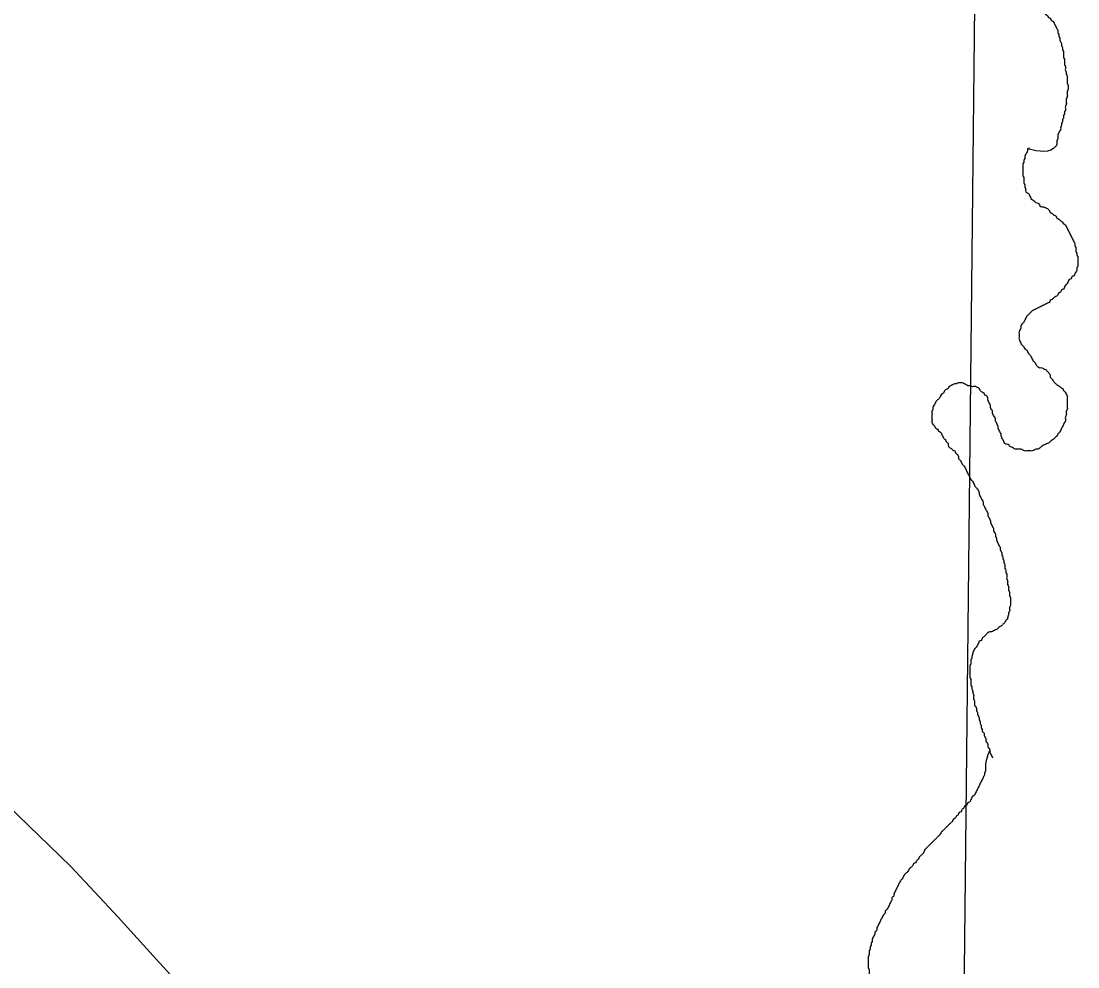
# Model space of a CAD drawing. Extents: x 813775 to 1157140, y 1757555 to 1979907.
# Drawn here: x 1039048 to 1042164, y 1816043 to 1818830 of the extents above; entities that cross this region are included whole.
import ezdxf

# ---------------------------------------------------------------- set-up
doc = ezdxf.new("R2010")
doc.units = 0
for name, color, linetype in [('Level 10', 7, 'Continuous'), ('Level 35', 7, 'Continuous'), ('Level 5', 7, 'Continuous')]:
    doc.layers.add(name, color=color, linetype=linetype)

msp = doc.modelspace()

# ---------------------------------------------------------------- linework, layer by layer
at = {"layer": 'Level 10'}
msp.add_lwpolyline([(1039812.3, 1815622.4), (1039672.9, 1815794.6), (1039522.7, 1815981.8), (1039455.8, 1816054.2), (1039334.4, 1816189.5), (1039194.3, 1816338.3), (1039006.8, 1816520), (1038780.3, 1816703), (1038503.5, 1816908), (1038241.8, 1817107)], dxfattribs=at)
at = {"layer": 'Level 35'}
for points in [[(1042035.1, 1819296), (1042037.8, 1819290.4), (1042037.8, 1819284.8), (1042037.8, 1819279.2), (1042037.8, 1819273.7), (1042037.8, 1819268.1), (1042037.8, 1819262.5), (1042037.8, 1819256.9), (1042037.8, 1819251.3), (1042037.8, 1819245.8), (1042035.1, 1819240.2), (1042035.1, 1819234.6), (1042035.1, 1819229), (1042035.1, 1819223.4), (1042035.1, 1819217.8), (1042035.1, 1819212.3), (1042035.1, 1819206.7), (1042032.3, 1819201.1), (1042032.3, 1819195.5), (1042029.5, 1819189.9), (1042026.7, 1819184.4), (1042023.9, 1819178.8), (1042018.3, 1819176), (1042018.3, 1819170.4), (1042015.5, 1819164.8), (1042012.7, 1819159.2), (1042007.2, 1819156.5), (1042004.4, 1819150.9), (1042001.6, 1819145.3), (1041996, 1819139.7), (1041993.2, 1819134.1), (1041990.4, 1819128.5), (1041987.6, 1819123), (1041984.8, 1819117.4), (1041982.1, 1819111.8), (1041979.3, 1819106.2), (1041979.3, 1819100.6), (1041976.5, 1819095.1), (1041976.5, 1819089.5), (1041973.7, 1819083.9), (1041973.7, 1819078.3), (1041973.7, 1819072.7), (1041973.7, 1819067.2), (1041970.9, 1819061.6), (1041970.9, 1819056), (1041970.9, 1819050.4), (1041970.9, 1819044.8), (1041970.9, 1819039.2), (1041970.9, 1819033.7), (1041970.9, 1819028.1), (1041970.9, 1819022.5), (1041970.9, 1819016.9), (1041970.9, 1819011.3), (1041973.7, 1819005.8), (1041973.7, 1819000.2), (1041973.7, 1818994.6), (1041973.7, 1818989), (1041973.7, 1818983.4), (1041973.7, 1818977.8), (1041973.7, 1818972.3), (1041973.7, 1818966.7), (1041976.5, 1818961.1), (1041976.5, 1818955.5), (1041979.3, 1818949.9), (1041982.1, 1818944.4), (1041984.8, 1818938.8), (1041984.8, 1818933.2), (1041987.6, 1818927.6), (1041990.4, 1818922), (1041993.2, 1818916.5), (1041998.8, 1818913.7), (1042001.6, 1818908.1), (1042007.2, 1818905.3), (1042009.9, 1818899.7), (1042015.5, 1818896.9), (1042021.1, 1818891.3), (1042026.7, 1818885.8), (1042032.3, 1818883), (1042037.8, 1818880.2), (1042043.4, 1818874.6), (1042049, 1818871.8), (1042051.8, 1818866.2), (1042057.4, 1818863.4), (1042060.2, 1818857.9), (1042065.7, 1818855.1), (1042068.5, 1818849.5), (1042074.1, 1818846.7), (1042076.9, 1818841.1), (1042082.5, 1818838.3), (1042085.3, 1818832.7), (1042090.8, 1818829.9)], [(1042090.8, 1818829.9), (1042093.6, 1818824.4), (1042096.4, 1818818.8), (1042099.2, 1818813.2), (1042102, 1818807.6), (1042104.8, 1818802), (1042104.8, 1818796.5), (1042107.6, 1818790.9), (1042107.6, 1818785.3), (1042110.4, 1818779.7), (1042110.4, 1818774.1), (1042113.2, 1818768.5), (1042115.9, 1818763), (1042115.9, 1818757.4), (1042118.7, 1818751.8), (1042118.7, 1818746.2), (1042121.5, 1818740.6), (1042121.5, 1818735.1), (1042121.5, 1818729.5), (1042121.5, 1818723.9), (1042124.3, 1818718.3), (1042124.3, 1818712.7), (1042124.3, 1818707.2), (1042124.3, 1818701.6), (1042127.1, 1818696), (1042127.1, 1818690.4), (1042127.1, 1818684.8), (1042129.9, 1818679.2), (1042129.9, 1818673.7), (1042132.7, 1818668.1), (1042132.7, 1818662.5), (1042132.7, 1818656.9), (1042132.7, 1818651.3), (1042132.7, 1818645.8), (1042135.5, 1818640.2), (1042135.5, 1818634.6), (1042135.5, 1818629), (1042132.7, 1818623.4), (1042132.7, 1818617.9), (1042132.7, 1818612.3), (1042132.7, 1818606.7), (1042129.9, 1818601.1), (1042129.9, 1818595.5), (1042129.9, 1818589.9), (1042129.9, 1818584.4), (1042127.1, 1818578.8), (1042127.1, 1818573.2), (1042127.1, 1818567.6), (1042124.3, 1818562), (1042124.3, 1818556.5), (1042121.5, 1818550.9), (1042121.5, 1818545.3), (1042118.7, 1818539.7), (1042118.7, 1818534.1), (1042115.9, 1818528.6), (1042115.9, 1818523), (1042113.2, 1818517.4), (1042113.2, 1818511.8), (1042110.4, 1818506.2), (1042107.6, 1818500.6), (1042104.8, 1818495.1), (1042104.8, 1818489.5), (1042104.8, 1818483.9), (1042102, 1818478.3), (1042102, 1818472.7), (1042102, 1818467.2), (1042099.2, 1818461.6), (1042015.5, 1818453.2)], [(1042021.1, 1818456), (1042015.5, 1818453.2), (1042015.5, 1818447.6), (1042012.7, 1818442), (1042009.9, 1818436.5), (1042007.2, 1818430.9), (1042007.2, 1818425.3), (1042004.4, 1818419.7), (1042004.4, 1818414.1), (1042001.6, 1818408.6), (1042001.6, 1818403), (1042001.6, 1818397.4), (1042001.6, 1818391.8), (1042001.6, 1818386.2), (1042001.6, 1818380.6), (1042001.6, 1818375.1), (1042004.4, 1818369.5), (1042004.4, 1818363.9), (1042004.4, 1818358.3), (1042004.4, 1818352.7), (1042007.2, 1818347.2), (1042007.2, 1818341.6), (1042009.9, 1818336), (1042009.9, 1818330.4), (1042012.7, 1818324.8), (1042018.3, 1818322), (1042021.1, 1818316.5), (1042023.9, 1818310.9), (1042026.7, 1818305.3), (1042032.3, 1818302.5), (1042037.8, 1818296.9), (1042043.4, 1818294.1), (1042049, 1818291.3), (1042051.8, 1818285.8), (1042057.4, 1818283), (1042062.9, 1818283), (1042068.5, 1818280.2), (1042074.1, 1818277.4), (1042079.7, 1818271.8), (1042082.5, 1818266.2), (1042088.1, 1818263.4), (1042093.6, 1818257.9), (1042099.2, 1818255.1), (1042102, 1818249.5), (1042107.6, 1818246.7), (1042113.2, 1818241.1), (1042118.7, 1818238.3), (1042121.5, 1818232.7), (1042127.1, 1818230), (1042129.9, 1818224.4), (1042132.7, 1818218.8), (1042135.5, 1818213.2), (1042138.3, 1818207.6), (1042141.1, 1818202), (1042143.8, 1818196.5), (1042146.6, 1818190.9), (1042149.4, 1818185.3), (1042152.2, 1818179.7), (1042155, 1818174.1), (1042155, 1818168.6), (1042157.8, 1818163), (1042157.8, 1818157.4), (1042157.8, 1818151.8), (1042160.6, 1818146.2), (1042160.6, 1818140.7), (1042163.4, 1818135.1), (1042163.4, 1818129.5), (1042163.4, 1818123.9), (1042163.4, 1818118.3), (1042163.4, 1818112.7), (1042163.4, 1818107.2), (1042160.6, 1818101.6), (1042160.6, 1818096), (1042157.8, 1818090.4), (1042155, 1818084.8), (1042152.2, 1818079.3), (1042146.6, 1818076.5), (1042143.8, 1818070.9), (1042138.3, 1818068.1), (1042135.5, 1818062.5), (1042132.7, 1818056.9), (1042127.1, 1818051.3), (1042124.3, 1818045.8), (1042121.5, 1818040.2), (1042115.9, 1818037.4), (1042113.2, 1818031.8), (1042107.6, 1818029), (1042104.8, 1818023.4), (1042099.2, 1818017.9), (1042093.6, 1818015.1), (1042088.1, 1818009.5)], [(1042088.1, 1818009.5), (1042082.5, 1818006.7), (1042079.7, 1818001.1), (1042074.1, 1817998.3), (1042068.5, 1817995.5), (1042062.9, 1817992.7), (1042057.4, 1817990), (1042051.8, 1817987.2), (1042046.2, 1817984.4), (1042040.6, 1817981.6), (1042035.1, 1817978.8), (1042029.5, 1817976), (1042023.9, 1817970.4), (1042018.3, 1817964.8), (1042012.7, 1817959.3), (1042009.9, 1817953.7), (1042007.2, 1817948.1), (1042004.4, 1817942.5), (1041998.8, 1817936.9), (1041996, 1817931.4), (1041996, 1817925.8), (1041993.2, 1817920.2), (1041990.4, 1817914.6), (1041990.4, 1817909), (1041990.4, 1817903.4), (1041990.4, 1817897.9), (1041990.4, 1817892.3), (1041993.2, 1817886.7), (1041996, 1817881.1), (1041998.8, 1817875.5), (1042004.4, 1817870), (1042007.2, 1817864.4), (1042012.7, 1817861.6), (1042015.5, 1817856), (1042018.3, 1817850.4), (1042023.9, 1817844.8), (1042026.7, 1817839.3), (1042029.5, 1817833.7), (1042032.3, 1817828.1), (1042037.8, 1817822.5), (1042040.6, 1817816.9), (1042046.2, 1817811.4), (1042051.8, 1817808.6), (1042057.4, 1817808.6), (1042062.9, 1817805.8), (1042068.5, 1817803), (1042074.1, 1817797.4), (1042079.7, 1817791.8), (1042082.5, 1817786.2), (1042082.5, 1817780.7), (1042088.1, 1817775.1), (1042090.8, 1817769.5), (1042096.4, 1817763.9), (1042102, 1817758.3), (1042107.6, 1817755.5), (1042113.2, 1817750), (1042118.7, 1817747.2), (1042121.5, 1817741.6), (1042127.1, 1817736), (1042129.9, 1817730.4), (1042132.7, 1817724.8), (1042132.7, 1817719.3), (1042132.7, 1817713.7), (1042132.7, 1817708.1), (1042132.7, 1817702.5), (1042132.7, 1817696.9), (1042132.7, 1817691.4), (1042132.7, 1817685.8), (1042129.9, 1817680.2), (1042129.9, 1817674.6), (1042129.9, 1817669), (1042127.1, 1817663.4), (1042127.1, 1817657.9), (1042127.1, 1817652.3), (1042124.3, 1817646.7), (1042121.5, 1817641.1), (1042118.7, 1817635.5), (1042115.9, 1817630), (1042113.2, 1817624.4), (1042110.4, 1817618.8), (1042104.8, 1817613.2), (1042102, 1817607.6), (1042096.4, 1817602.1), (1042090.8, 1817596.5), (1042085.3, 1817593.7), (1042079.7, 1817588.1), (1042074.1, 1817585.3), (1042068.5, 1817582.5), (1042062.9, 1817579.7), (1042057.4, 1817576.9), (1042051.8, 1817571.4)], [(1042051.8, 1817571.4), (1042046.2, 1817568.6), (1042040.6, 1817568.6), (1042035.1, 1817565.8), (1042029.5, 1817563), (1042023.9, 1817563), (1042018.3, 1817563), (1042012.7, 1817563), (1042007.2, 1817563), (1042001.6, 1817565.8), (1041996, 1817568.6), (1041990.4, 1817568.6), (1041984.8, 1817568.6), (1041979.3, 1817568.6), (1041973.7, 1817571.4), (1041968.1, 1817574.1), (1041962.5, 1817576.9), (1041959.7, 1817582.5), (1041954.2, 1817582.5), (1041948.6, 1817585.3), (1041945.8, 1817590.9), (1041943, 1817596.5), (1041940.2, 1817602.1), (1041937.4, 1817607.6), (1041937.4, 1817613.2), (1041934.6, 1817618.8), (1041931.8, 1817624.4), (1041929.1, 1817630), (1041929.1, 1817635.5), (1041926.3, 1817641.1), (1041923.5, 1817646.7), (1041920.7, 1817652.3), (1041920.7, 1817657.9), (1041917.9, 1817663.4), (1041915.1, 1817669), (1041912.3, 1817674.6), (1041912.3, 1817680.2), (1041909.5, 1817685.8), (1041906.7, 1817691.4), (1041906.7, 1817696.9), (1041903.9, 1817702.5), (1041901.2, 1817708.1), (1041898.4, 1817713.7), (1041898.4, 1817719.3), (1041895.6, 1817724.8), (1041890, 1817727.6), (1041887.2, 1817733.2), (1041881.6, 1817736), (1041876.1, 1817741.6), (1041873.3, 1817747.2), (1041867.7, 1817750), (1041862.1, 1817752.7), (1041856.5, 1817752.7), (1041851, 1817752.7), (1041845.4, 1817755.5), (1041839.8, 1817755.5), (1041834.2, 1817758.3), (1041828.6, 1817761.1), (1041823.1, 1817763.9), (1041817.5, 1817763.9), (1041811.9, 1817763.9), (1041806.3, 1817761.1), (1041800.7, 1817761.1), (1041795.2, 1817758.3), (1041789.6, 1817755.5), (1041784, 1817752.7), (1041781.2, 1817747.2), (1041775.6, 1817744.4), (1041770.1, 1817738.8), (1041767.3, 1817733.2), (1041761.7, 1817730.4), (1041758.9, 1817724.8), (1041756.1, 1817719.3), (1041750.5, 1817713.7), (1041745, 1817708.1), (1041742.2, 1817702.5), (1041739.4, 1817696.9), (1041736.6, 1817691.4), (1041736.6, 1817685.8), (1041733.8, 1817680.2), (1041733.8, 1817674.6), (1041733.8, 1817669), (1041733.8, 1817663.4), (1041733.8, 1817657.9), (1041733.8, 1817652.3), (1041733.8, 1817646.7), (1041736.6, 1817641.1), (1041742.2, 1817635.5), (1041745, 1817630), (1041750.5, 1817627.2), (1041753.3, 1817621.6)], [(1041753.3, 1817621.6), (1041758.9, 1817618.8), (1041761.7, 1817613.2), (1041764.5, 1817607.6), (1041767.3, 1817602.1), (1041772.8, 1817596.5), (1041775.6, 1817590.9), (1041781.2, 1817585.3), (1041781.2, 1817579.7), (1041784, 1817574.1), (1041789.6, 1817571.4), (1041795.2, 1817565.8), (1041800.7, 1817563), (1041803.5, 1817557.4), (1041809.1, 1817551.8), (1041811.9, 1817546.2), (1041811.9, 1817540.7), (1041817.5, 1817535.1), (1041820.3, 1817529.5), (1041823.1, 1817523.9), (1041828.6, 1817518.3), (1041831.4, 1817512.8), (1041834.2, 1817507.2), (1041837, 1817501.6), (1041839.8, 1817496), (1041842.6, 1817490.4), (1041845.4, 1817484.8), (1041848.2, 1817479.3), (1041853.7, 1817473.7), (1041856.5, 1817468.1), (1041859.3, 1817462.5), (1041862.1, 1817456.9), (1041867.7, 1817451.4), (1041870.5, 1817445.8), (1041873.3, 1817440.2), (1041873.3, 1817434.6), (1041876.1, 1817429), (1041878.8, 1817423.5), (1041881.6, 1817417.9), (1041884.4, 1817412.3), (1041884.4, 1817406.7), (1041887.2, 1817401.1), (1041890, 1817395.5), (1041892.8, 1817390), (1041895.6, 1817384.4), (1041898.4, 1817378.8), (1041898.4, 1817373.2), (1041901.2, 1817367.6), (1041903.9, 1817362.1), (1041906.7, 1817356.5), (1041906.7, 1817350.9), (1041909.5, 1817345.3), (1041912.3, 1817339.7), (1041915.1, 1817334.1), (1041915.1, 1817328.6), (1041917.9, 1817323), (1041920.7, 1817317.4), (1041920.7, 1817311.8), (1041923.5, 1817306.2), (1041923.5, 1817300.7), (1041926.3, 1817295.1), (1041929.1, 1817289.5), (1041931.8, 1817283.9), (1041934.6, 1817278.3), (1041934.6, 1817272.8), (1041937.4, 1817267.2), (1041940.2, 1817261.6), (1041940.2, 1817256), (1041943, 1817250.4), (1041943, 1817244.8), (1041945.8, 1817239.3), (1041945.8, 1817233.7), (1041948.6, 1817228.1), (1041948.6, 1817222.5), (1041948.6, 1817216.9), (1041951.4, 1817211.4), (1041951.4, 1817205.8), (1041954.2, 1817200.2), (1041954.2, 1817191.8), (1041954.2, 1817186.2), (1041956.9, 1817180.7), (1041956.9, 1817175.1), (1041956.9, 1817169.5), (1041959.7, 1817163.9), (1041959.7, 1817158.3), (1041959.7, 1817152.8), (1041962.5, 1817147.2), (1041962.5, 1817141.6), (1041962.5, 1817136), (1041965.3, 1817130.4), (1041965.3, 1817124.8)], [(1041965.3, 1817124.8), (1041965.3, 1817119.3), (1041965.3, 1817113.7), (1041965.3, 1817108.1), (1041962.5, 1817102.5), (1041962.5, 1817096.9), (1041962.5, 1817091.4), (1041959.7, 1817085.8), (1041959.7, 1817080.2), (1041956.9, 1817074.6), (1041956.9, 1817069), (1041951.4, 1817063.5), (1041948.6, 1817057.9), (1041943, 1817052.3), (1041937.4, 1817046.7), (1041931.8, 1817043.9), (1041926.3, 1817038.3), (1041920.7, 1817035.5), (1041915.1, 1817032.8), (1041909.5, 1817030), (1041903.9, 1817030), (1041898.4, 1817027.2), (1041892.8, 1817021.6), (1041887.2, 1817016), (1041881.6, 1817010.4), (1041878.8, 1817004.9), (1041873.3, 1817002.1), (1041870.5, 1816996.5), (1041867.7, 1816990.9), (1041864.9, 1816985.3), (1041859.3, 1816979.7), (1041856.5, 1816974.2), (1041853.7, 1816968.6), (1041853.7, 1816963), (1041851, 1816957.4), (1041851, 1816951.8), (1041848.2, 1816946.2), (1041848.2, 1816940.7), (1041848.2, 1816935.1), (1041845.4, 1816929.5), (1041845.4, 1816923.9), (1041845.4, 1816918.3), (1041845.4, 1816912.8), (1041845.4, 1816907.2), (1041845.4, 1816901.6), (1041845.4, 1816896), (1041848.2, 1816890.4), (1041848.2, 1816884.9), (1041848.2, 1816879.3), (1041848.2, 1816873.7), (1041851, 1816868.1), (1041851, 1816862.5), (1041853.7, 1816856.9), (1041853.7, 1816851.4), (1041856.5, 1816845.8), (1041856.5, 1816840.2), (1041856.5, 1816831.8), (1041859.3, 1816826.2), (1041859.3, 1816820.7), (1041859.3, 1816815.1), (1041862.1, 1816809.5), (1041864.9, 1816803.9), (1041864.9, 1816798.3), (1041867.7, 1816792.8), (1041867.7, 1816787.2), (1041870.5, 1816781.6), (1041873.3, 1816776), (1041873.3, 1816770.4), (1041876.1, 1816764.9), (1041876.1, 1816759.3), (1041878.8, 1816753.7), (1041878.8, 1816748.1), (1041881.6, 1816742.5), (1041881.6, 1816736.9), (1041887.2, 1816731.4), (1041887.2, 1816725.8), (1041890, 1816720.2), (1041892.8, 1816714.6), (1041892.8, 1816709), (1041895.6, 1816703.5), (1041898.4, 1816697.9), (1041898.4, 1816692.3), (1041901.2, 1816686.7), (1041903.9, 1816681.1), (1041903.9, 1816675.6), (1041906.7, 1816670), (1041909.5, 1816664.4), (1041912.3, 1816658.8)], [(1041903.9, 1816681.1), (1041891.7, 1816625.5), (1041891.7, 1816619.9), (1041888.9, 1816614.4), (1041888.9, 1816608.8), (1041886.1, 1816603.2), (1041883.3, 1816597.6), (1041880.5, 1816592), (1041877.7, 1816586.5), (1041874.9, 1816580.9), (1041872.1, 1816575.3), (1041869.4, 1816569.7), (1041866.6, 1816564.1), (1041863.8, 1816558.6), (1041861, 1816553), (1041858.2, 1816547.4), (1041852.6, 1816544.6), (1041849.8, 1816539), (1041847, 1816533.4), (1041844.3, 1816527.9), (1041838.7, 1816525.1), (1041835.9, 1816519.5), (1041830.3, 1816516.7), (1041827.5, 1816511.1), (1041821.9, 1816505.5), (1041819.1, 1816499.9), (1041813.6, 1816497.2), (1041810.8, 1816491.6), (1041805.2, 1816486), (1041802.4, 1816480.4), (1041796.8, 1816477.6), (1041794, 1816472), (1041788.5, 1816466.5), (1041782.9, 1816460.9), (1041777.3, 1816455.3), (1041771.7, 1816449.7), (1041766.1, 1816444.1), (1041760.6, 1816438.6), (1041757.8, 1816433), (1041752.2, 1816427.4), (1041746.6, 1816421.8), (1041741, 1816416.2), (1041735.5, 1816410.6), (1041729.9, 1816405.1), (1041724.3, 1816399.5), (1041718.7, 1816393.9), (1041713.1, 1816388.3), (1041710.4, 1816382.7), (1041707.6, 1816377.2), (1041702, 1816371.6), (1041696.4, 1816366), (1041693.6, 1816360.4), (1041688, 1816354.8), (1041685.3, 1816349.3), (1041679.7, 1816346.5), (1041676.9, 1816340.9), (1041671.3, 1816335.3), (1041665.7, 1816329.7), (1041662.9, 1816324.1), (1041657.4, 1816318.6), (1041651.8, 1816313), (1041649, 1816307.4), (1041646.2, 1816301.8), (1041640.6, 1816296.2), (1041637.8, 1816290.7), (1041635, 1816285.1), (1041632.3, 1816279.5), (1041629.5, 1816273.9), (1041626.7, 1816268.3), (1041623.9, 1816262.7), (1041621.1, 1816257.2), (1041621.1, 1816251.6), (1041615.5, 1816246), (1041615.5, 1816240.4), (1041612.7, 1816234.8), (1041609.9, 1816229.3), (1041607.1, 1816223.7), (1041604.4, 1816218.1), (1041601.6, 1816212.5), (1041596, 1816206.9), (1041596, 1816201.3), (1041590.4, 1816195.8), (1041587.6, 1816190.2), (1041584.8, 1816184.6), (1041582, 1816179), (1041579.3, 1816173.4), (1041576.5, 1816167.9), (1041573.7, 1816162.3), (1041570.9, 1816156.7), (1041570.9, 1816151.1), (1041565.3, 1816145.5)], [(1041565.3, 1816145.5), (1041565.3, 1816140), (1041562.5, 1816134.4), (1041559.7, 1816128.8), (1041556.9, 1816123.2), (1041556.9, 1816117.6), (1041554.1, 1816112), (1041554.1, 1816106.5), (1041551.4, 1816100.9), (1041551.4, 1816095.3), (1041548.6, 1816089.7), (1041548.6, 1816084.1), (1041548.6, 1816078.6), (1041545.8, 1816073), (1041545.8, 1816067.4), (1041545.8, 1816061.8), (1041545.8, 1816056.2), (1041545.8, 1816050.7), (1041545.8, 1816045.1), (1041545.8, 1816039.5), (1041548.6, 1816033.9), (1041548.6, 1816028.3), (1041548.6, 1816022.7), (1041548.6, 1816017.2), (1041548.6, 1816011.6), (1041551.4, 1816006), (1041551.4, 1816000.4), (1041551.4, 1815994.8), (1041554.1, 1815989.3), (1041554.1, 1815983.7), (1041554.1, 1815978.1), (1041556.9, 1815972.5), (1041559.7, 1815966.9), (1041562.5, 1815961.4), (1041562.5, 1815955.8), (1041565.3, 1815950.2), (1041568.1, 1815944.6), (1041568.1, 1815939), (1041570.9, 1815933.4), (1041573.7, 1815927.9), (1041573.7, 1815922.3), (1041576.5, 1815916.7), (1041579.3, 1815911.1), (1041579.8, 1815910)]]:
    msp.add_spline(points, degree=3, dxfattribs=at)
at = {"layer": 'Level 5'}
msp.add_lwpolyline([(1041865.2, 1819427.3), (1041789.9, 1812455)], dxfattribs=at)

doc.saveas('drawing.dxf')
